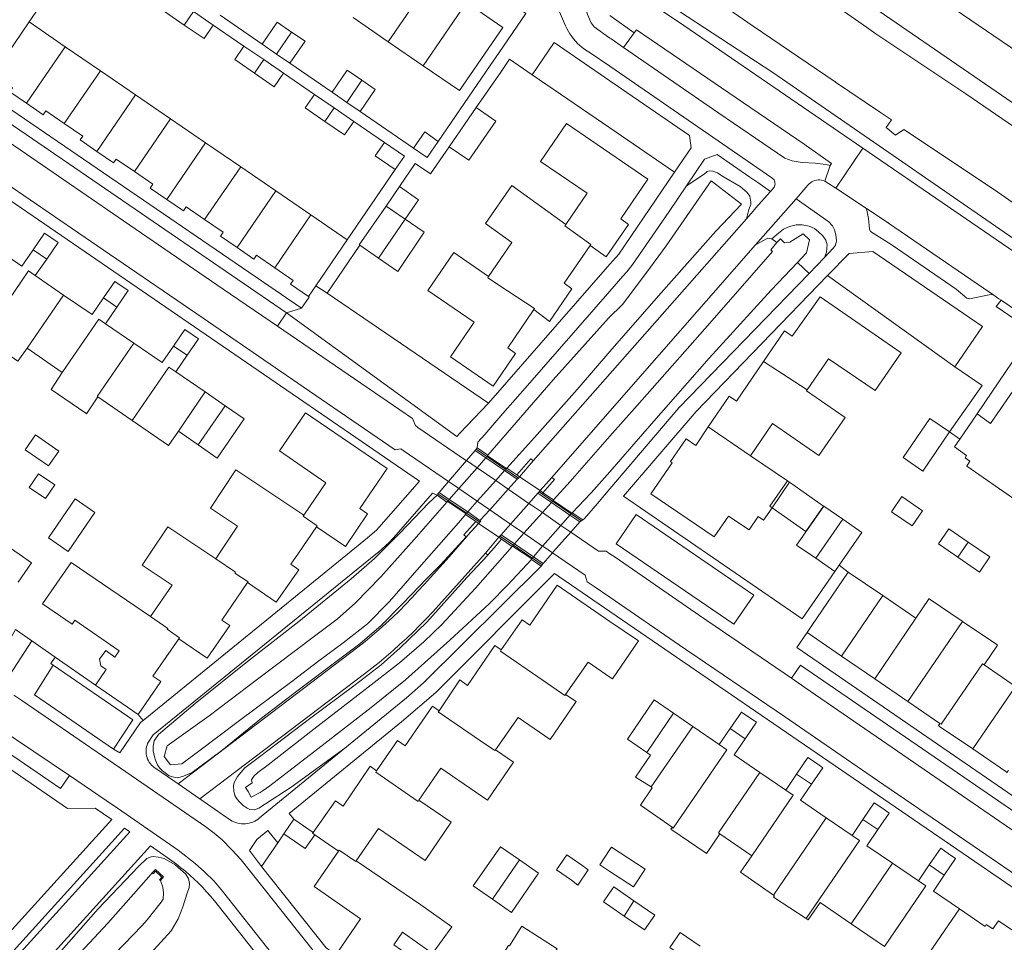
# Model space of a CAD drawing. Header units: metres. Extents: x 89888 to 94270, y 464165 to 468904.
# Tile 338 of 369: x 92925 to 93050, y 467701 to 467818. Entities that reach past the tile are written whole.
import ezdxf

# ---------------------------------------------------------------- set-up
doc = ezdxf.new("R2010")
doc.units = ezdxf.units.M
for name, color, linetype, lineweight in [('B_BEBOUWINGSGRENS_0', 251, 'CONTINUOUS', 13), ('B_LUIFEL_1', 251, 'CONTINUOUS', 13), ('B_TUSSENMUUR_0', 251, 'CONTINUOUS', 13), ('G_GRENS_ALGEMEEN_0', 251, 'CONTINUOUS', 13), ('K_KUNSTWERKGRENS_0', 251, 'CONTINUOUS', 13), ('K_KUNSTWERKGRENS_1', 251, 'CONTINUOUS', 13), ('Q_BALUSTRADE_LIJN_1', 251, 'CONTINUOUS', 13), ('T_CULTUURGRENS_0', 251, 'CONTINUOUS', 13), ('T_HEK_LIJN_0', 251, 'CONTINUOUS', 13), ('V_WEGGRENS_0', 251, 'CONTINUOUS', 13), ('V_WEGGRENS_1', 251, 'CONTINUOUS', 13), ('W_KADEMUUR_30CM_LIJN_0', 251, 'CONTINUOUS', 13), ('W_WALBESCHERMING_LIJN_0', 251, 'CONTINUOUS', 13), ('W_WATERGRENS_0', 251, 'CONTINUOUS', 13)]:
    doc.layers.add(name, color=color, linetype=linetype, lineweight=lineweight)

msp = doc.modelspace()

# ---------------------------------------------------------------- linework, layer by layer
at = {"layer": 'B_BEBOUWINGSGRENS_0'}
for p, q in [((92947.18, 467818.81), (92949.68, 467817.09)), ((92921.73, 467810.82), (92926.32, 467817.51)), ((92926.32, 467817.51), (92930.91, 467814.35)), ((92967.41, 467818.03), (92971.88, 467814.97)), ((92971.88, 467814.97), (92976.33, 467811.92)), ((92930.91, 467814.35), (92935.37, 467811.3)), ((92953.58, 467814.43), (92956.08, 467812.71)), ((92957.71, 467813.41), (92955.88, 467814.66)), ((92956.08, 467812.71), (92958.59, 467810.99)), ((92959.41, 467812.24), (92957.71, 467813.41)), ((92935.37, 467811.3), (92939.82, 467808.25)), ((92939.82, 467808.25), (92944.27, 467805.21)), ((92962.52, 467808.3), (92965.02, 467806.59)), ((92966.63, 467807.29), (92964.78, 467808.57)), ((92965.02, 467806.59), (92967.52, 467804.87)), ((92968.31, 467806.14), (92966.63, 467807.29)), ((92979.62, 467801.67), (92983.05, 467806.62)), ((92944.27, 467805.21), (92948.71, 467802.16)), ((92948.71, 467802.16), (92953.17, 467799.11)), ((92953.17, 467799.11), (92957.62, 467796.07)), ((92971.6, 467794.15), (92973.3, 467796.62)), ((92957.62, 467796.07), (92962.07, 467793.02)), ((92962.07, 467793.02), (92966.68, 467789.87)), ((92966.68, 467789.87), (92962.71, 467784.05)), ((92970.64, 467787.53), (92968.26, 467789.17)), ((92927.11, 467785.33), (92928.55, 467787.43)), ((92930.7, 467782.86), (92927.11, 467785.33)), ((92962.71, 467784.05), (92961.77, 467782.67)), ((92936.02, 467779.22), (92937.46, 467781.32)), ((92939.6, 467776.76), (92936.02, 467779.22)), ((92926.06, 467776.11), (92930.51, 467773.05)), ((92944.93, 467773.11), (92946.37, 467775.22)), ((92948.64, 467770.57), (92944.93, 467773.11)), ((92935.04, 467769.95), (92939.41, 467766.95)), ((92951.19, 467768.83), (92948.64, 467770.57)), ((93044.4, 467764.61), (93046.58, 467767.8)), ((92945.26, 467765.61), (92947.76, 467763.87)), ((93022.51, 467759.3), (93017.82, 467762.47)), ((92929.59, 467758.79), (92927.52, 467760.2)), ((93020.57, 467755.87), (93022.77, 467759.12)), ((93022.73, 467759.15), (93022.51, 467759.3)), ((92934.67, 467755.31), (92932.17, 467757.02)), ((93038.35, 467753.59), (93039.65, 467755.49)), ((93028.54, 467747.82), (93026.11, 467749.49)), ((93029.09, 467748.62), (93028.54, 467747.82)), ((93044.13, 467749.63), (93046.88, 467747.74)), ((93025.61, 467740.96), (93030.24, 467747.74)), ((93030.24, 467747.74), (93034.62, 467744.75)), ((93034.62, 467744.75), (93038.79, 467741.9)), ((93025.01, 467740.08), (93025.61, 467740.96)), ((93029.38, 467737.09), (93025.01, 467740.08)), ((93033.59, 467734.21), (93029.38, 467737.09)), ((93047.46, 467735.98), (93051.45, 467733.25)), ((93037.8, 467731.33), (93033.59, 467734.21)), ((92940.17, 467729.68), (92934.75, 467733.4)), ((93041.85, 467728.56), (93037.8, 467731.33)), ((93010.51, 467728.17), (93008.05, 467729.85)), ((93013.88, 467725.87), (93010.51, 467728.17)), ((93015.26, 467727.89), (93013.88, 467725.87)), ((93022.3, 467720.1), (93019.03, 467722.34)), ((93023.68, 467722.13), (93022.3, 467720.1)), ((92958.63, 467714.54), (92959.9, 467716.39)), ((92959.9, 467716.39), (92962.35, 467714.7)), ((93030.72, 467714.35), (93027.45, 467716.58)), ((93032.1, 467716.37), (93030.72, 467714.35)), ((92965.57, 467712.37), (92962.55, 467714.44)), ((93013.94, 467714.55), (93017.99, 467711.78)), ((93039.14, 467708.59), (93035.87, 467710.83)), ((93040.52, 467710.61), (93039.14, 467708.59)), ((93030.62, 467703.14), (93034.84, 467700.26))]:
    msp.add_line(p, q, dxfattribs=at)
for points in [[(92946, 467817.09), (92943.5, 467818.81), (92944.68, 467820.53)], [(92976.33, 467811.92), (92980.9, 467808.79), (92986.43, 467816.78), (92981.82, 467819.94)], [(92955.88, 467814.66), (92957.79, 467817.46), (92959.62, 467816.21)], [(92949.68, 467817.09), (92948.51, 467815.38), (92946, 467817.09)], [(92959.62, 467816.21), (92961.33, 467815.03), (92959.41, 467812.24)], [(92954.91, 467810.99), (92952.4, 467812.71), (92953.58, 467814.43)], [(92964.78, 467808.57), (92966.69, 467811.36), (92968.54, 467810.09)], [(92925.99, 467807.17), (92923.87, 467808.62), (92924.21, 467809.12), (92921.73, 467810.82)], [(92958.59, 467810.99), (92957.41, 467809.27), (92954.91, 467810.99)], [(92968.54, 467810.09), (92970.22, 467808.94), (92968.31, 467806.14)], [(92963.84, 467804.87), (92961.34, 467806.58), (92962.52, 467808.3)], [(92930.78, 467804.61), (92928.45, 467806.21), (92928.11, 467805.72), (92925.99, 467807.17)], [(92983.05, 467806.62), (92985.51, 467804.91), (92982.09, 467799.96), (92979.62, 467801.67)], [(92967.52, 467804.87), (92966.34, 467803.16), (92963.84, 467804.87)], [(92934.9, 467801.07), (92932.78, 467802.52), (92933.12, 467803.01), (92930.78, 467804.61)], [(93000, 467800.86), (92994.49, 467804.62), (92991.19, 467799.78), (92997.1, 467795.76), (92994.4, 467791.79)], [(92975.1, 467801.49), (92976.52, 467803.57), (92978.21, 467802.35)], [(92978.21, 467802.35), (92976.81, 467800.32), (92975.1, 467801.49)], [(92972.76, 467798.76), (92970.23, 467800.5), (92971.4, 467802.21)], [(92971.4, 467802.21), (92973.93, 467800.48), (92972.76, 467798.76)], [(92939.68, 467798.52), (92937.36, 467800.11), (92937.02, 467799.62), (92934.9, 467801.07)], [(92997.5, 467789.16), (92999.52, 467787.69), (93000, 467788.38), (93002.37, 467791.81), (93001.39, 467792.52), (93004.83, 467797.57), (93000, 467800.86)], [(92943.79, 467794.98), (92941.68, 467796.42), (92942.02, 467796.92), (92939.68, 467798.52)], [(92973.3, 467796.62), (92975.73, 467794.95), (92974.04, 467792.48)], [(92994.4, 467791.79), (92987.54, 467796.76), (92984.23, 467791.93), (92987.55, 467789.53), (92984.61, 467785.23)], [(92948.59, 467792.42), (92946.24, 467794.03), (92945.9, 467793.53), (92943.79, 467794.98)], [(92968.26, 467789.17), (92968.21, 467789.21), (92971.6, 467794.15)], [(92952.7, 467788.88), (92950.59, 467790.32), (92950.93, 467790.82), (92948.59, 467792.42)], [(92974.04, 467792.48), (92976.42, 467790.84), (92973.08, 467785.86), (92970.64, 467787.53)], [(92928.55, 467787.43), (92929.99, 467789.53), (92928.27, 467790.71), (92926.83, 467788.61)], [(92926.83, 467788.61), (92925.38, 467786.51), (92921.79, 467788.97)], [(92957.49, 467786.33), (92955.15, 467787.93), (92954.82, 467787.43), (92952.7, 467788.88)], [(92990.33, 467781.01), (92992.34, 467779.52), (92995.17, 467783.66), (92994.21, 467784.37), (92997.5, 467789.16)], [(92984.61, 467785.23), (92980.18, 467788.26), (92976.89, 467783.44), (92982.76, 467779.42), (92979.76, 467775.03), (92985.19, 467771.33), (92988.02, 467775.47), (92987.05, 467776.17), (92990.33, 467781.01)], [(92961.77, 467782.67), (92959.49, 467784.23), (92959.83, 467784.72), (92957.49, 467786.33)], [(92937.46, 467781.32), (92938.9, 467783.43), (92937.18, 467784.6), (92935.74, 467782.5)], [(92935.74, 467782.5), (92934.3, 467780.4), (92930.7, 467782.86)], [(93025.02, 467770.83), (93027.74, 467774.79), (93033.64, 467770.74), (93036.95, 467775.55), (93026.67, 467782.65), (93023.14, 467777.64), (93022.14, 467778.31), (93019.5, 467774.44)], [(92920.48, 467777.51), (92924.9, 467774.47), (92926.06, 467776.11)], [(92946.37, 467775.22), (92947.81, 467777.32), (92946.09, 467778.5), (92944.64, 467776.4)], [(92944.64, 467776.4), (92943.2, 467774.29), (92939.6, 467776.76)], [(93019.5, 467774.44), (93016.07, 467769.41), (93015.13, 467770.04), (93012.48, 467766.15)], [(92930.51, 467773.05), (92929.14, 467770.89), (92933.51, 467767.89), (92933.61, 467767.82), (92935.04, 467769.95)], [(93046.58, 467767.8), (93048.28, 467766.57), (93051.96, 467771.91), (93059.38, 467766.84)], [(93017.82, 467762.47), (93020.64, 467766.57), (93026.52, 467762.52), (93029.83, 467767.33), (93024.93, 467770.71), (93025.02, 467770.83)], [(92947.76, 467763.87), (92950.19, 467762.2), (92953.62, 467767.16), (92951.19, 467768.83)], [(92961.18, 467754.96), (92963.98, 467759.04), (92958.09, 467763.09), (92961.4, 467767.91), (92971.75, 467760.86), (92968.26, 467755.79), (92969.26, 467755.13), (92966.47, 467751), (92962.8, 467753.48)], [(92939.41, 467766.95), (92944.01, 467763.8), (92945.26, 467765.61)], [(93012.48, 467766.15), (93010.88, 467763.8), (93009.67, 467764.63), (93007.69, 467761.75), (93007.91, 467761.6), (93005.21, 467757.66), (93013.24, 467752.19), (93015.05, 467754.84), (93017.65, 467753.08), (93018.81, 467754.78), (93019.5, 467754.3), (93020.57, 467755.87)], [(93043.07, 467765.51), (93040.6, 467767.21), (93037.21, 467762.26), (93039.71, 467760.53), (93043.07, 467765.51)], [(93054.41, 467759.58), (93052.61, 467757.05), (93051.92, 467757.51), (93051.51, 467756.85), (93045.29, 467761.18), (93045.66, 467761.79), (93045.06, 467762.22), (93045.24, 467762.5), (93043.72, 467763.62), (93044.4, 467764.61)], [(92927.52, 467760.2), (92926.34, 467758.47), (92928.41, 467757.06), (92929.59, 467758.79)], [(92950.01, 467749.4), (92950.41, 467750), (92952.77, 467753.55), (92949.32, 467755.84), (92952.56, 467760.7), (92961.18, 467754.96)], [(93022.77, 467759.12), (93022.77, 467759.12), (93022.73, 467759.15)], [(92932.17, 467757.02), (92928.77, 467752.06), (92931.27, 467750.35), (92934.67, 467755.31)], [(93039.65, 467755.49), (93037.02, 467757.3), (93035.71, 467755.39), (93038.35, 467753.59)], [(93026.11, 467749.49), (93023.68, 467751.17), (93027.12, 467756.1), (93029.53, 467754.44)], [(93029.53, 467754.44), (93031.96, 467752.77), (93029.09, 467748.62)], [(92941.71, 467742.1), (92944.47, 467746.07), (92940.66, 467748.6), (92941.59, 467750), (92943.9, 467753.46), (92949.1, 467750), (92950.01, 467749.4)], [(92962.8, 467753.48), (92960.41, 467750), (92959.53, 467748.72), (92960.52, 467748.04), (92957.67, 467743.91), (92954.04, 467746.41)], [(93045.43, 467751.53), (93042.99, 467753.21), (93041.69, 467751.3), (93044.13, 467749.63)], [(92920.25, 467749.67), (92920.47, 467750), (92921.95, 467752.15), (92921.99, 467752.12), (92925.07, 467750), (92926.63, 467748.93), (92924.94, 467746.46)], [(93046.88, 467747.74), (93048.18, 467749.65), (93045.43, 467751.53)], [(92934.75, 467733.4), (92936.11, 467735.39), (92935.42, 467735.86), (92935.27, 467736.68), (92936.04, 467737.78), (92937.19, 467736.97), (92937.74, 467737.77), (92932.12, 467741.62), (92931.79, 467741.14), (92928.04, 467743.73), (92931.66, 467748.97), (92941.71, 467742.1)], [(92954.04, 467746.41), (92950.77, 467741.64), (92951.77, 467740.95), (92948.92, 467736.81), (92945.32, 467739.27)], [(92986.22, 467737.86), (92988.86, 467741.69), (92989.86, 467740.99), (92993.29, 467746.07), (93000, 467741.48)], [(93038.79, 467741.9), (93040.49, 467744.37), (93040.52, 467744.35), (93044.7, 467741.5), (93044.74, 467741.47)], [(93000, 467741.48), (93003.62, 467739.01), (93000.33, 467734.19), (93000, 467734.41), (92997.23, 467736.31), (92994.38, 467732.22)], [(93044.74, 467741.47), (93048.96, 467738.62), (93049.18, 467738.47), (93047.46, 467735.98)], [(92945.32, 467739.27), (92942.03, 467734.53), (92943.02, 467733.85), (92940.17, 467729.68)], [(92978.34, 467730.16), (92980.95, 467734.06), (92981.93, 467733.35), (92985.39, 467738.42), (92986.22, 467737.86)], [(92994.38, 467732.22), (92995.71, 467731.32), (92995.62, 467731.2), (92992.41, 467726.5), (92988.35, 467729.28), (92985.49, 467725.22)], [(93008.05, 467729.85), (93005.6, 467731.52), (93002.22, 467726.55), (93004.67, 467724.88)], [(92970.39, 467722.52), (92973.06, 467726.4), (92974.04, 467725.7), (92977.49, 467730.75), (92978.34, 467730.16)], [(93017.15, 467726.59), (93018.59, 467728.7), (93017.64, 467729.35), (93016.7, 467729.99), (93015.26, 467727.89)], [(93046.02, 467725.32), (93041.83, 467728.18), (93041.67, 467728.29), (93041.85, 467728.56)], [(93019.03, 467722.34), (93015.77, 467724.57), (93017.15, 467726.59)], [(92985.49, 467725.22), (92987.78, 467723.65), (92987.69, 467723.53), (92984.48, 467718.83), (92978.56, 467722.87), (92975.77, 467718.8)], [(93050.56, 467722.6), (93050.37, 467722.34), (93050.21, 467722.45), (93046.02, 467725.32)], [(93004.67, 467724.88), (93005.16, 467724.54), (93003.24, 467721.74), (93005.24, 467720.5)], [(93025.57, 467720.84), (93027.01, 467722.94), (93026.06, 467723.59), (93025.12, 467724.23), (93023.68, 467722.13)], [(92962.35, 467714.7), (92965.17, 467718.74), (92966.17, 467718.05), (92969.57, 467723.12), (92970.39, 467722.52)], [(93005.24, 467720.5), (93005.38, 467720.4), (93003.86, 467718.2), (93007.91, 467715.38)], [(93027.45, 467716.58), (93024.19, 467718.81), (93025.57, 467720.84)], [(92975.77, 467718.8), (92979.86, 467716.01), (92976.56, 467711.19), (92970.64, 467715.24), (92967.83, 467711.14)], [(93033.99, 467715.08), (93035.43, 467717.18), (93034.48, 467717.83), (93033.54, 467718.47), (93032.1, 467716.37)], [(93007.91, 467715.38), (93007.75, 467715.14), (93007.87, 467715.06), (93012.08, 467712.18), (93012.24, 467712.07), (93013.94, 467714.55)], [(93035.87, 467710.83), (93032.61, 467713.05), (93033.99, 467715.08)], [(92962.55, 467714.44), (92961.34, 467712.68), (92958.63, 467714.54)], [(92988.52, 467711.24), (92986.12, 467712.92), (92982.66, 467707.97), (92985.11, 467706.26)], [(93000, 467712.55), (92998.73, 467710.62), (93000, 467709.79), (93003, 467707.82), (93004.46, 467710.06), (93000.2, 467712.85), (93000, 467712.55)], [(93042.42, 467709.32), (93043.86, 467711.42), (93042.91, 467712.07), (93041.96, 467712.72), (93040.52, 467710.61)], [(92965.55, 467699.25), (92965.34, 467699.4), (92968.34, 467703.76), (92962.5, 467707.89), (92965.57, 467712.37)], [(92985.11, 467706.26), (92987.53, 467704.57), (92990.94, 467709.55), (92988.52, 467711.24)], [(92996.43, 467710.59), (92994.53, 467711.89), (92993.23, 467709.99), (92995.13, 467708.69), (92995.95, 467708.06), (92997.26, 467709.98), (92996.43, 467710.59)], [(93017.99, 467711.78), (93016.55, 467709.67), (93020.74, 467706.78)], [(92967.83, 467711.14), (92976.03, 467705.54), (92979.93, 467702.76), (92977.51, 467699.37), (92973.68, 467702.1), (92972.57, 467700.49), (92973.57, 467699.81), (92970.74, 467695.67)], [(93044.33, 467705.04), (93041.04, 467707.29), (93042.42, 467709.32)], [(93003.05, 467706.06), (93000.48, 467707.82), (93000, 467707.11), (92999.18, 467705.92), (93000, 467705.36), (93001.82, 467704.12)], [(93020.74, 467706.78), (93020.88, 467706.68), (93020.76, 467706.54), (93024.89, 467703.8)], [(93001.82, 467704.12), (93004.38, 467702.36), (93005.68, 467704.26), (93003.05, 467706.06)], [(93024.89, 467703.8), (93025.15, 467703.64), (93026.67, 467705.84), (93030.62, 467703.14)], [(93051.54, 467700.5), (93052.24, 467701.55), (93049.28, 467703.52), (93048.57, 467702.51), (93047.73, 467703.04), (93047.59, 467702.82), (93044.33, 467705.04)], [(92991.61, 467697.57), (92993.29, 467699.99), (92988.83, 467702.83), (92987.28, 467700.33), (92987.14, 467700.41), (92982.15, 467692.57), (92982.21, 467692.53), (92986.61, 467689.73)], [(93011.46, 467700.3), (93008.91, 467702.04), (93007.62, 467700.15), (93010.23, 467698.36)]]:
    msp.add_lwpolyline(points, dxfattribs=at)
at = {"layer": 'B_LUIFEL_1'}
for p, q in [((93022.73, 467759.15), (93022.51, 467759.3)), ((93022.51, 467759.3), (93022.51, 467759.3)), ((93022.77, 467759.12), (93022.73, 467759.15))]:
    msp.add_line(p, q, dxfattribs=at)
for points in [[(92925.82, 467763.25), (92928.79, 467761.19), (92930.11, 467763.08), (92927.14, 467765.15), (92925.82, 467763.25)], [(93022.51, 467759.3), (93020.27, 467756.08), (93020.57, 467755.87)], [(93020.57, 467755.87), (93024.87, 467752.88), (93027.11, 467756.1), (93022.77, 467759.12)]]:
    msp.add_lwpolyline(points, dxfattribs=at)
at = {"layer": 'B_TUSSENMUUR_0'}
for p, q in [((92977.37, 467822.98), (92971.88, 467814.97)), ((92981.82, 467819.94), (92976.33, 467811.92)), ((92946, 467817.09), (92947.18, 467818.81)), ((92959.62, 467816.21), (92957.71, 467813.41)), ((92925.99, 467807.17), (92930.91, 467814.35)), ((92956.08, 467812.71), (92954.91, 467810.99)), ((92930.78, 467804.61), (92935.37, 467811.3)), ((92968.54, 467810.09), (92966.63, 467807.29)), ((92934.9, 467801.07), (92939.82, 467808.25)), ((92965.02, 467806.59), (92963.84, 467804.87)), ((92939.68, 467798.52), (92944.27, 467805.21)), ((92943.79, 467794.98), (92948.71, 467802.16)), ((92953.17, 467799.11), (92948.59, 467792.42)), ((92957.62, 467796.07), (92952.7, 467788.88)), ((92971.6, 467794.15), (92974.04, 467792.48)), ((92962.07, 467793.02), (92957.49, 467786.33)), ((92974.04, 467792.48), (92970.64, 467787.53)), ((92928.55, 467787.43), (92926.83, 467788.61)), ((92926.06, 467776.11), (92930.7, 467782.86)), ((92935.74, 467782.5), (92937.46, 467781.32)), ((92944.64, 467776.4), (92946.37, 467775.22)), ((93019.5, 467774.44), (93025.02, 467770.83)), ((92948.64, 467770.57), (92945.26, 467765.61)), ((92951.19, 467768.83), (92947.76, 467763.87)), ((93012.48, 467766.15), (93017.82, 467762.47)), ((93026.11, 467749.49), (93029.53, 467754.44)), ((93045.43, 467751.53), (93044.13, 467749.63)), ((93034.62, 467744.75), (93029.38, 467737.09)), ((93038.79, 467741.9), (93033.59, 467734.21)), ((93044.74, 467741.47), (93037.8, 467731.33)), ((93051.45, 467733.25), (93046.02, 467725.32)), ((93008.05, 467729.85), (93004.67, 467724.88)), ((93010.51, 467728.17), (93005.24, 467720.5)), ((93015.26, 467727.89), (93017.15, 467726.59)), ((93023.68, 467722.13), (93025.57, 467720.84)), ((93020.74, 467706.78), (93027.45, 467716.58)), ((93032.1, 467716.37), (93033.99, 467715.08)), ((92988.52, 467711.24), (92985.11, 467706.26)), ((93035.87, 467710.83), (93030.62, 467703.14)), ((93040.52, 467710.61), (93042.42, 467709.32)), ((93001.82, 467704.12), (93003.05, 467706.06)), ((93044.33, 467705.04), (93039.06, 467697.37))]:
    msp.add_line(p, q, dxfattribs=at)
for points in [[(92994.4, 467791.79), (92994.3, 467791.65), (92997.59, 467789.29), (92997.5, 467789.16)], [(92920.48, 467777.51), (92926.24, 467785.92), (92927.11, 467785.33)], [(92984.61, 467785.23), (92984.5, 467785.06), (92987.02, 467783.39), (92990.42, 467781.14), (92990.33, 467781.01)], [(92930.51, 467773.05), (92935.15, 467779.81), (92936.02, 467779.22)], [(92935.04, 467769.95), (92934.96, 467770.01), (92939.6, 467776.76)], [(92944.93, 467773.11), (92944.05, 467773.71), (92939.41, 467766.95)], [(92962.8, 467753.48), (92962.88, 467753.6), (92961.08, 467754.81), (92961.18, 467754.96)], [(92950.01, 467749.4), (92952.51, 467747.73), (92952.43, 467747.6), (92954.1, 467746.49), (92954.04, 467746.41)], [(92941.71, 467742.1), (92943.92, 467740.59), (92943.85, 467740.49), (92945.41, 467739.41), (92945.32, 467739.27)], [(92986.22, 467737.86), (92986.11, 467737.7), (92991.52, 467734), (92994.3, 467732.1), (92994.38, 467732.22)], [(93047.46, 467735.98), (93047.26, 467736.11), (93042.02, 467728.45), (93041.85, 467728.56)], [(92985.49, 467725.22), (92985.4, 467725.1), (92983.6, 467726.33), (92978.23, 467730), (92978.34, 467730.16)], [(93013.88, 467725.87), (93014.82, 467725.22), (93008.03, 467715.29), (93007.91, 467715.38)], [(92970.39, 467722.52), (92970.29, 467722.37), (92975.69, 467718.67), (92975.77, 467718.8)], [(93019.03, 467722.34), (93013.78, 467714.66), (93013.94, 467714.55)], [(93022.3, 467720.1), (93023.24, 467719.46), (93017.99, 467711.78)], [(92962.35, 467714.7), (92962.29, 467714.62), (92962.55, 467714.44)], [(93030.72, 467714.35), (93031.66, 467713.7), (93024.89, 467703.8)], [(92967.83, 467711.14), (92967.77, 467711.04), (92965.65, 467712.49), (92965.57, 467712.37)], [(93039.14, 467708.59), (93040.09, 467707.94), (93034.84, 467700.26)]]:
    msp.add_lwpolyline(points, dxfattribs=at)
at = {"layer": 'G_GRENS_ALGEMEEN_0'}
for p, q in [((92984.53, 467762.54), (92983.15, 467763.49)), ((92988.19, 467760.07), (92986.93, 467760.91)), ((92988.19, 467760.07), (92988.54, 467759.83)), ((92978.07, 467757.48), (92979.33, 467756.6)), ((92991.16, 467758.07), (92991.51, 467757.8)), ((92992.86, 467756.88), (92991.51, 467757.8)), ((92981.69, 467755.05), (92982.98, 467754.14)), ((92996.55, 467754.35), (92995.21, 467755.27)), ((92982.98, 467754.14), (92983.32, 467753.89)), ((92981.79, 467752.19), (92981.76, 467752.22)), ((92985.92, 467752.16), (92986.26, 467751.9)), ((92986.26, 467751.9), (92987.61, 467750.98)), ((92990.06, 467749.34), (92991.3, 467748.48))]:
    msp.add_line(p, q, dxfattribs=at)
for points in [[(92990.28, 467761.83), (92989.99, 467762.08), (92988.19, 467760.07)], [(92991.51, 467757.8), (92992.98, 467759.46), (92992.65, 467759.74)], [(92982.98, 467754.14), (92981.49, 467752.46), (92981.76, 467752.22)], [(92984.5, 467749.89), (92984.6, 467750), (92985.32, 467750.83), (92986.26, 467751.9)], [(92943, 467708.63), (92943.38, 467709.08), (92942.35, 467710.02), (92941.95, 467709.61)]]:
    msp.add_lwpolyline(points, dxfattribs=at)
at = {"layer": 'K_KUNSTWERKGRENS_0'}
for p, q in [((92982.9, 467763.14), (92981.8, 467761.87)), ((92981.8, 467761.87), (92979.52, 467759.22)), ((92985.51, 467759.33), (92986.63, 467760.6)), ((92979.52, 467759.22), (92978.33, 467757.84)), ((92983.18, 467756.72), (92985.51, 467759.33)), ((92978.33, 467757.84), (92979.63, 467756.95)), ((92987.11, 467758.23), (92984.76, 467755.63)), ((92989.73, 467756.45), (92990.87, 467757.73)), ((92981.97, 467755.36), (92983.18, 467756.72)), ((92987.39, 467753.82), (92989.73, 467756.45)), ((92992.57, 467756.55), (92991.43, 467755.28)), ((92984.76, 467755.63), (92983.52, 467754.27)), ((92991.43, 467755.28), (92989.09, 467752.66)), ((92993.79, 467753.66), (92994.93, 467754.96)), ((92986.19, 467752.47), (92987.39, 467753.82)), ((92991.47, 467751.02), (92993.79, 467753.66)), ((92996.2, 467754.1), (92995.06, 467752.8)), ((92995.06, 467752.8), (92992.85, 467750.33)), ((92990.3, 467749.69), (92991.47, 467751.02)), ((92992.71, 467750.17), (92991.53, 467748.84)), ((92992.72, 467750.17), (92992.71, 467750.17)), ((92992.85, 467750.33), (92992.72, 467750.17))]:
    msp.add_line(p, q, dxfattribs=at)
for points in [[(92984.26, 467762.23), (92984.15, 467762.3), (92982.9, 467763.14)], [(92989.09, 467752.66), (92988.2, 467751.65), (92987.89, 467751.3)]]:
    msp.add_lwpolyline(points, dxfattribs=at)
at = {"layer": 'K_KUNSTWERKGRENS_1'}
for p, q in [((92984.39, 467762.39), (92984.26, 467762.23)), ((92984.49, 467762.49), (92984.39, 467762.39)), ((92986.88, 467760.85), (92984.49, 467762.49)), ((92986.63, 467760.6), (92986.78, 467760.76)), ((92988.25, 467759.5), (92986.63, 467760.6)), ((92986.78, 467760.76), (92986.88, 467760.85)), ((92987.11, 467758.23), (92988.25, 467759.5)), ((92992.57, 467756.55), (92990.87, 467757.73)), ((92979.48, 467756.77), (92979.43, 467756.72)), ((92979.43, 467756.72), (92981.77, 467755.14)), ((92979.63, 467756.95), (92979.48, 467756.77)), ((92979.63, 467756.95), (92979.5, 467756.76)), ((92992.73, 467756.73), (92992.57, 467756.55)), ((92992.8, 467756.82), (92992.73, 467756.73)), ((92995.17, 467755.22), (92992.8, 467756.82)), ((92981.77, 467755.14), (92981.82, 467755.19)), ((92981.77, 467755.14), (92981.82, 467755.19)), ((92981.82, 467755.19), (92981.97, 467755.36)), ((92981.82, 467755.19), (92981.97, 467755.36)), ((92981.97, 467755.36), (92983.52, 467754.27)), ((92994.93, 467754.96), (92995.09, 467755.13)), ((92994.93, 467754.96), (92995.09, 467755.13)), ((92996.2, 467754.1), (92994.93, 467754.96)), ((92995.09, 467755.13), (92995.17, 467755.22)), ((92995.09, 467755.13), (92995.17, 467755.22)), ((92986.19, 467752.47), (92987.89, 467751.3)), ((92987.75, 467751.14), (92987.66, 467751.03)), ((92987.89, 467751.3), (92987.75, 467751.14)), ((92987.66, 467751.03), (92990.1, 467749.4)), ((92990.1, 467749.4), (92990.17, 467749.51)), ((92990.1, 467749.4), (92990.17, 467749.51)), ((92990.17, 467749.51), (92990.3, 467749.69)), ((92990.17, 467749.51), (92990.3, 467749.69)), ((92990.3, 467749.69), (92991.53, 467748.84))]:
    msp.add_line(p, q, dxfattribs=at)
msp.add_lwpolyline([(92979.5, 467756.76), (92979.46, 467756.7), (92981.77, 467755.14)], dxfattribs=at)
at = {"layer": 'Q_BALUSTRADE_LIJN_1'}
for p, q in [((92984.39, 467762.39), (92983.02, 467763.32)), ((92984.39, 467762.38), (92984.39, 467762.39)), ((92986.78, 467760.76), (92984.39, 467762.38)), ((92988.4, 467759.66), (92986.78, 467760.76)), ((92986.78, 467760.76), (92986.78, 467760.76)), ((92978.19, 467757.65), (92979.48, 467756.77)), ((92992.73, 467756.73), (92991.01, 467757.9)), ((92979.48, 467756.77), (92979.5, 467756.76)), ((92979.48, 467756.77), (92979.48, 467756.77)), ((92979.5, 467756.76), (92981.82, 467755.19)), ((92992.73, 467756.73), (92992.73, 467756.73)), ((92995.09, 467755.13), (92992.73, 467756.73)), ((92981.82, 467755.19), (92981.82, 467755.19)), ((92981.82, 467755.19), (92983.48, 467754.06)), ((92995.09, 467755.13), (92995.09, 467755.13)), ((92996.32, 467754.29), (92995.09, 467755.13)), ((92986.04, 467752.29), (92987.75, 467751.14)), ((92987.75, 467751.14), (92987.75, 467751.14)), ((92990.17, 467749.51), (92990.17, 467749.51)), ((92990.17, 467749.51), (92991.42, 467748.67))]:
    msp.add_line(p, q, dxfattribs=at)
msp.add_lwpolyline([(92987.75, 467751.14), (92989.44, 467750), (92990.17, 467749.51)], dxfattribs=at)
at = {"layer": 'T_CULTUURGRENS_0'}
for p, q in [((93020.55, 467790), (93021.18, 467789.52)), ((93023.79, 467786.98), (93025.26, 467785.6)), ((92929.61, 467736.95), (92934.75, 467733.4)), ((92940.17, 467729.68), (92940.77, 467728.94)), ((92937.85, 467724.8), (92937.01, 467725.3)), ((92938.41, 467715.28), (92939.12, 467714.8))]:
    msp.add_line(p, q, dxfattribs=at)
for points in [[(93117.84, 467743.73), (93115.67, 467745.58), (93097.69, 467758.2), (93075.15, 467773.62), (93055.34, 467787.17), (93037.17, 467799.69), (93020.67, 467811.06), (93005.39, 467821.11), (93001.61, 467823.96)], [(92981.76, 467752.22), (92978.51, 467748.64), (92977.46, 467747.59), (92976.77, 467746.91), (92973.73, 467743.76), (92970.98, 467740.95), (92968.28, 467738.66), (92965.76, 467736.72), (92960.45, 467732.77), (92955.79, 467729.22), (92950.75, 467725.12), (92946.99, 467722.34), (92945.89, 467721.85), (92945.18, 467721.67), (92944.66, 467721.72), (92944.07, 467721.91), (92943.25, 467722.53), (92942.85, 467722.93), (92942.61, 467723.29), (92942.35, 467723.89), (92942.23, 467724.32), (92942.08, 467725.09), (92942.06, 467725.62), (92942.19, 467726.35), (92942.74, 467727.13), (92947.39, 467731.07), (92954.04, 467736.41), (92960.54, 467741.47), (92967.19, 467746.88), (92970.14, 467749.48), (92973.33, 467752.66), (92977.02, 467756.52), (92978.07, 467757.48)], [(92929.37, 467735.92), (92929.07, 467736.14), (92929.61, 467736.95)], [(92937.01, 467725.3), (92939.47, 467729.01), (92929.37, 467735.92)], [(92940.77, 467728.94), (92940.45, 467728.68), (92937.85, 467724.8)], [(92908.89, 467684.37), (92908.46, 467685.09), (92909.34, 467685.65), (92910.21, 467686.22), (92911.06, 467686.8), (92911.9, 467687.41), (92912.73, 467688.03), (92913.54, 467688.68), (92914.34, 467689.33), (92915.16, 467690.06), (92915.96, 467690.81), (92916.76, 467691.57), (92917.53, 467692.34), (92918.3, 467693.13), (92919.04, 467693.94), (92938.41, 467715.28)], [(92939.12, 467714.8), (92919.93, 467693.7), (92919.19, 467692.9), (92918.44, 467692.12), (92917.68, 467691.35), (92916.91, 467690.59), (92916.12, 467689.84), (92915.32, 467689.11), (92914.51, 467688.4), (92913.75, 467687.77), (92912.97, 467687.16), (92912.18, 467686.57), (92911.37, 467685.99), (92910.56, 467685.43), (92909.73, 467684.89), (92908.89, 467684.37)], [(92946.66, 467708.26), (92946.54, 467708.89), (92946.14, 467709.46), (92944.85, 467710.62), (92943.47, 467711.41), (92942.71, 467711.6), (92942.05, 467711.66), (92941.8, 467711.64), (92941.24, 467711.41), (92940.19, 467710.4), (92935.08, 467705.04), (92929.48, 467698.72)], [(92928.79, 467685.52), (92928.94, 467685.76), (92931.22, 467688.17), (92934.27, 467691.39), (92937.42, 467694.75), (92941.74, 467699.36), (92944.36, 467702.25), (92945.25, 467703.76), (92945.82, 467705.31), (92946.37, 467707.01), (92946.64, 467707.73), (92946.66, 467708.26)]]:
    msp.add_lwpolyline(points, dxfattribs=at)
at = {"layer": 'T_HEK_LIJN_0'}
msp.add_line((93043.75, 467773.76), (93027.62, 467785.32), dxfattribs=at)
at = {"layer": 'V_WEGGRENS_0'}
for p, q in [((92926.32, 467817.51), (92933.64, 467828.18)), ((93052.96, 467812.83), (93032.24, 467826.95)), ((92955.88, 467814.66), (92950.54, 467818.33)), ((93003.09, 467816.1), (93000, 467818.3)), ((92949.68, 467817.09), (92953.58, 467814.43)), ((93001.71, 467814.26), (93003.09, 467816.1)), ((93003.38, 467816.5), (93003.09, 467816.1)), ((92990.15, 467810.8), (92992.95, 467814.89)), ((92992.95, 467814.89), (93000, 467810.04)), ((92985.96, 467813.63), (92984.83, 467811.98)), ((92987.26, 467812.75), (92990.15, 467810.8)), ((92964.78, 467808.57), (92959.41, 467812.24)), ((92984.83, 467811.98), (92978.21, 467802.35)), ((92958.59, 467810.99), (92962.52, 467808.3)), ((93000, 467810.04), (93010.09, 467803.1)), ((92960.89, 467781.18), (92920.38, 467808.87)), ((92975.1, 467801.49), (92968.31, 467806.14)), ((92967.52, 467804.87), (92971.4, 467802.21)), ((93028.67, 467796.4), (93032.08, 467801.47)), ((92916.2, 467800.15), (92975.84, 467759.27)), ((92972.76, 467798.76), (92966.68, 467789.87)), ((93027.26, 467797.32), (93027.94, 467799.27)), ((93027.26, 467797.32), (93028.67, 467796.4)), ((93028.67, 467796.4), (93032.54, 467793.85)), ((93023.61, 467795.04), (93018.49, 467789.21)), ((93017.32, 467792.52), (92990.28, 467761.83)), ((92964.13, 467783.09), (92968.26, 467789.17)), ((93027.21, 467787.62), (93028.38, 467788.83)), ((93027.21, 467787.62), (93025.26, 467785.6)), ((93027.62, 467785.32), (93030.34, 467788.12)), ((93000, 467786.78), (92984.59, 467769.17)), ((92964.13, 467783.09), (92962.71, 467784.05)), ((92984.59, 467769.17), (92964.13, 467783.09)), ((92960.89, 467781.18), (92958.98, 467780.61)), ((93059.15, 467775.67), (93049.64, 467782.22)), ((92958.98, 467780.61), (92957.84, 467778.93)), ((93043.75, 467773.76), (93047.22, 467771.39)), ((93047.22, 467771.39), (93043.07, 467765.51)), ((93046.58, 467767.8), (93048.45, 467770.55)), ((93043.07, 467765.51), (93044.4, 467764.61)), ((92982.9, 467763.14), (92983.02, 467763.32)), ((92983.02, 467763.32), (92983.15, 467763.49)), ((92990.28, 467761.83), (92988.54, 467759.83)), ((92988.4, 467759.66), (92988.25, 467759.5)), ((92988.54, 467759.83), (92988.4, 467759.66)), ((92988.54, 467759.83), (92991.16, 467758.07)), ((92991.16, 467758.07), (92992.65, 467759.74)), ((92977.51, 467757.75), (92978.07, 467757.48)), ((92978.07, 467757.48), (92978.19, 467757.65)), ((92978.19, 467757.65), (92978.33, 467757.84)), ((92989.73, 467756.45), (92987.11, 467758.23)), ((92990.87, 467757.73), (92991.01, 467757.9)), ((92991.01, 467757.9), (92991.16, 467758.07)), ((93024.39, 467741.8), (93001.73, 467757.38)), ((92984.76, 467755.63), (92987.39, 467753.82)), ((93003.35, 467755.05), (93000.81, 467751.34)), ((92983.48, 467754.06), (92983.32, 467753.89)), ((92983.32, 467753.89), (92985.92, 467752.16)), ((92996.55, 467754.35), (92996.2, 467754.1)), ((92986.04, 467752.29), (92986.19, 467752.47)), ((92984.2, 467750.15), (92985.92, 467752.16)), ((92985.92, 467752.16), (92986.04, 467752.29)), ((92992.72, 467750.17), (92992.72, 467750.17)), ((92991.42, 467748.67), (92991.3, 467748.48)), ((92991.53, 467748.84), (92991.42, 467748.67)), ((93030.24, 467747.74), (93029.09, 467748.62)), ((93028.54, 467747.82), (93024.39, 467741.8)), ((92926.65, 467739.02), (92924.59, 467740.46)), ((92929.61, 467736.95), (92926.65, 467739.02)), ((92931.46, 467721.95), (92921.55, 467728.59)), ((92945.23, 467720.87), (92947.97, 467718.98)), ((92957.89, 467713.43), (92958.63, 467714.54)), ((92955.82, 467710.39), (92954.26, 467712.45)), ((92957.89, 467713.43), (92955.82, 467710.39))]:
    msp.add_line(p, q, dxfattribs=at)
for points in [[(92937.58, 467854.01), (92989.33, 467818.55), (92985.96, 467813.63)], [(93012.29, 467833.88), (93098.41, 467774.77), (93115.45, 467763.2)], [(93032.08, 467801.47), (93009.37, 467817.05), (93001.67, 467822.25), (93001.11, 467822.66), (93000.65, 467823.17)], [(92992.14, 467821.72), (92992.38, 467821.42), (92992.59, 467821.1), (92992.79, 467820.77), (92992.97, 467820.43), (92993.13, 467820.08), (92993.26, 467819.72), (92993.37, 467819.35), (92994.38, 467817)], [(93001.71, 467814.26), (93000.16, 467815.33), (93000, 467815.44), (92998, 467816.85), (92997.62, 467817.38), (92997.14, 467818.44), (92996.96, 467819.16), (92996.9, 467819.94)], [(92994.38, 467817), (92994.55, 467816.64), (92994.73, 467816.29), (92994.93, 467815.96), (92995.15, 467815.64), (92995.39, 467815.33), (92995.64, 467815.03), (92995.91, 467814.75), (92996.2, 467814.48), (92996.5, 467814.23), (92996.82, 467814), (92997.15, 467813.78), (92997.48, 467813.59), (93000, 467811.86), (93020.54, 467797.73), (93020.64, 467797.65), (93020.74, 467797.55), (93020.82, 467797.45), (93020.88, 467797.33), (93020.92, 467797.2), (93020.94, 467797.07)], [(93027.94, 467799.27), (93028.1, 467799.52), (93024.64, 467801.99), (93016, 467807.87), (93003.38, 467816.5)], [(93027.94, 467799.27), (93027.4, 467799.41), (93026.03, 467799.58), (93024.38, 467799.65), (93023.13, 467799.86), (93022.17, 467800.22), (93013.81, 467805.91), (93001.71, 467814.26)], [(92983.05, 467806.62), (92986.16, 467811.1), (92987.26, 467812.75)], [(93008.19, 467798.46), (93000, 467804.07), (92990.15, 467810.8)], [(92958.98, 467780.61), (92919.72, 467807.44), (92918.59, 467805.74)], [(92918.59, 467805.74), (92925.97, 467800.72), (92938.3, 467792.27), (92950.96, 467783.61), (92957.84, 467778.93)], [(93010.09, 467803.1), (93010.3, 467801.53), (93008.19, 467798.46)], [(92973.3, 467796.62), (92975.3, 467799.54), (92977.24, 467798.21), (92979.62, 467801.67)], [(93100.71, 467754.52), (93100.68, 467754.54), (93032.08, 467801.47)], [(93013.62, 467800.67), (93012.02, 467800.11), (93009.71, 467796.71)], [(93020.39, 467796.01), (93018.78, 467797.12), (93017.77, 467797.81), (93013.62, 467800.67)], [(93009.71, 467796.71), (93011.97, 467798.19), (93012.35, 467798.54), (93012.63, 467798.61), (93013.04, 467798.56), (93013.64, 467798.34), (93014.2, 467797.99), (93016.52, 467796.61)], [(93008.19, 467798.46), (93001.12, 467788.06), (93000, 467786.78)], [(93023.61, 467795.04), (93025.12, 467796.79), (93025.27, 467796.95), (93025.43, 467797.08), (93025.61, 467797.2), (93025.8, 467797.29), (93026, 467797.37), (93026.21, 467797.42), (93026.42, 467797.45), (93026.63, 467797.45), (93026.84, 467797.43), (93027.05, 467797.39), (93027.26, 467797.32)], [(92979.52, 467759.22), (92973.79, 467763.16), (92973.47, 467763.36), (92972.75, 467763.22), (92961.07, 467771.23), (92948.41, 467779.91), (92935.72, 467788.6), (92923.38, 467797.04)], [(93001.66, 467785.27), (93002.15, 467785.82), (93002.78, 467786.61), (93003.31, 467787.31), (93007.52, 467793.47), (93009.71, 467796.71)], [(93016.52, 467796.61), (93017.43, 467795.85), (93017.74, 467795.39), (93017.85, 467794.9), (93017.88, 467794.65), (93017.87, 467794.33), (93017.64, 467793.72), (93017.32, 467792.52)], [(93020.94, 467797.07), (93020.95, 467796.94), (93020.93, 467796.8), (93020.89, 467796.68), (93020.84, 467796.55), (93020.77, 467796.44), (93020.68, 467796.34), (93020.39, 467796.01)], [(93017.32, 467792.52), (93018.17, 467793.49), (93018.53, 467793.9), (93020.33, 467795.94), (93020.39, 467796.01)], [(93028.25, 467791.63), (93027.79, 467792.14), (93023.61, 467795.04)], [(93048.59, 467782.92), (93047.41, 467783.73), (93034.55, 467792.53), (93032.54, 467793.85)], [(93032.54, 467793.85), (93032.65, 467793.42), (93032.79, 467792.58), (93032.95, 467791.21), (93033.04, 467790.92), (93035.68, 467789.27), (93035.81, 467789.17), (93043.93, 467783.61), (93045.28, 467782.46), (93045.63, 467782.37), (93048.1, 467782.87), (93048.59, 467782.92)], [(93020.55, 467790), (93021.37, 467790.7), (93022.03, 467791.2), (93022.78, 467791.54), (93023.64, 467791.76), (93024.41, 467791.78), (93025.26, 467791.58), (93025.95, 467791.28), (93026.46, 467790.89), (93027.01, 467790.39), (93027.4, 467789.8)], [(93028.38, 467788.83), (93028.61, 467789.17), (93028.73, 467789.74), (93028.68, 467790.48), (93028.5, 467791.15), (93028.25, 467791.63)], [(93018.49, 467789.21), (93020.05, 467790.07), (93020.55, 467790)], [(92992.65, 467759.74), (93000, 467768.12), (93018.49, 467789.21)], [(93027.4, 467789.8), (93027.55, 467789.23), (93027.53, 467788.82), (93027.48, 467788.29), (93027.21, 467787.62)], [(93030.34, 467788.12), (93033.37, 467788.37), (93047.25, 467778.88), (93043.75, 467773.76)], [(92986.42, 467767.85), (92989.56, 467771.38), (93000, 467783.37), (93001.66, 467785.27)], [(93025.26, 467785.6), (93008.76, 467768.58), (93000, 467758.29)], [(93001.73, 467757.38), (93010.93, 467768.1), (93027.62, 467785.32)], [(92961.77, 467782.67), (92961.87, 467782.6), (92960.89, 467781.18)], [(93048.59, 467782.92), (93049.35, 467782.4), (93049.64, 467782.22)], [(93049.64, 467782.22), (93049.02, 467781.39), (93058.58, 467774.86), (93059.15, 467775.67)], [(92958.98, 467780.61), (92980.59, 467764.93), (92980.97, 467765.33), (92984.59, 467769.17)], [(92957.84, 467778.93), (92963.58, 467774.99), (92974.96, 467767.23), (92975.32, 467766.31), (92975.64, 467766.08), (92981.7, 467761.94), (92981.8, 467761.87)], [(93048.45, 467770.55), (93051.92, 467775.65), (93098.42, 467743.82)], [(92983.15, 467763.49), (92983.23, 467764.2), (92984.15, 467765.2), (92986.42, 467767.85)], [(92975.84, 467759.27), (92970.38, 467753.04), (92969.26, 467752.08), (92966.7, 467750), (92940.77, 467728.94)], [(92941.28, 467724.24), (92941.22, 467724.45), (92941.18, 467724.68), (92941.16, 467724.9), (92941.16, 467725.13), (92941.18, 467725.35), (92941.22, 467725.57), (92941.28, 467725.79), (92941.36, 467726), (92942.06, 467727.12), (92970.32, 467750), (92970.63, 467750.26), (92971.11, 467750.67), (92971.57, 467751.09), (92972.02, 467751.53), (92972.46, 467751.99), (92972.88, 467752.45), (92977.51, 467757.75)], [(93000, 467758.29), (92998.42, 467756.43), (92996.79, 467754.51), (92996.55, 467754.35)], [(93000.81, 467751.34), (93015.71, 467741.12), (93018.26, 467744.83), (93003.35, 467755.05)], [(92983.32, 467753.89), (92981.99, 467752.41), (92981.79, 467752.19)], [(92983.52, 467754.27), (92983.61, 467754.21), (92983.48, 467754.06)], [(92995.06, 467752.8), (92998.57, 467750.39), (92999.52, 467750.4), (93000, 467750.06), (93000.65, 467749.61), (93011.38, 467742.23), (93023.04, 467734.27)], [(92981.79, 467752.19), (92979.61, 467749.66), (92976.42, 467746.17), (92975.65, 467745.31), (92974.87, 467744.46), (92974.06, 467743.62), (92973.25, 467742.8), (92972.42, 467742), (92971.57, 467741.21), (92970.71, 467740.44), (92969.83, 467739.68), (92968.94, 467738.94), (92968.04, 467738.22), (92945.23, 467720.87)], [(92984.2, 467750.15), (92978.31, 467743.55), (92977.52, 467742.69), (92976.72, 467741.84), (92975.9, 467741), (92975.07, 467740.18), (92974.23, 467739.37), (92973.37, 467738.58), (92972.49, 467737.8), (92971.6, 467737.04), (92970.71, 467736.29), (92969.79, 467735.56), (92968.87, 467734.85), (92947.97, 467718.98)], [(92966.37, 467725.4), (92959.55, 467720.48), (92955.47, 467717.79), (92954.91, 467717.6), (92954.32, 467717.62), (92953.97, 467717.8), (92953.49, 467718.14), (92952.99, 467718.64), (92952.68, 467719), (92952.42, 467719.43), (92952.29, 467719.96), (92952.25, 467720.62), (92952.33, 467721.04), (92952.74, 467721.83), (92953.69, 467722.92), (92955.37, 467724.19), (92956.6, 467725.13), (92961.91, 467729.15), (92967.68, 467733.43), (92970.99, 467735.98), (92973.4, 467738.14), (92976.76, 467741.39), (92981.85, 467747.06), (92984.5, 467749.89)], [(92984.5, 467749.89), (92984.37, 467750), (92984.2, 467750.15)], [(93063.13, 467700.68), (93063.03, 467700.92), (93062.92, 467701.16), (93062.79, 467701.38), (93062.63, 467701.6), (93062.47, 467701.8), (93062.28, 467701.99), (93062.09, 467702.16), (93061.87, 467702.31), (93061.65, 467702.45), (93061.42, 467702.57), (93059.91, 467703.58), (93046.88, 467712.49), (93033.95, 467721.32), (93022.13, 467729.43), (93008.83, 467738.49), (93000, 467744.54), (92998.01, 467745.91), (92997.1, 467746.52), (92996.85, 467747.33), (92992.72, 467750.17)], [(92959.9, 467716.39), (92959.3, 467717.13), (92973.57, 467728.75), (92977.9, 467732.46), (92992.99, 467747.54)], [(92991.3, 467748.48), (92976.36, 467733.7), (92974.21, 467731.8), (92966.37, 467725.4)], [(92992.99, 467747.54), (93000, 467742.74), (93061.72, 467700.49), (93063.61, 467669.93), (93063.7, 467668.43), (93065.17, 467644.97)], [(92924.59, 467740.46), (92922.07, 467735.98), (92923.88, 467734.7), (92926.65, 467739.02)], [(93072.29, 467709.94), (93072.17, 467710.02), (93069.8, 467706.53), (93023.72, 467738.17), (93025.01, 467740.08)], [(92929.37, 467735.92), (92927.02, 467732.17), (92937.01, 467725.3)], [(93060.71, 467708.44), (93061.86, 467710.12), (93024.19, 467735.94), (93023.04, 467734.27)], [(93023.04, 467734.27), (93024.74, 467733.11), (93036.47, 467725.04), (93049.46, 467716.12), (93060.71, 467708.44)], [(92963.52, 467698.27), (92960.19, 467702.46), (92953.21, 467711.25), (92952.04, 467712.54), (92950.8, 467713.77), (92949.8, 467714.64), (92948.73, 467715.44), (92938.58, 467722.41), (92925.4, 467731.44), (92924.39, 467732.13)], [(92921.55, 467728.59), (92920.47, 467727.01), (92930.3, 467720.29), (92931.46, 467721.95)], [(92893.56, 467708.61), (92898.21, 467709.45), (92896.38, 467718.95), (92901.24, 467719.82), (92900.49, 467724.22), (92917.31, 467727.26), (92931.19, 467717.78), (92934.71, 467717.81), (92936.8, 467716.38)], [(92953.76, 467715.83), (92954.01, 467715.85), (92954.25, 467715.9), (92954.49, 467715.97), (92954.72, 467716.05), (92954.94, 467716.16), (92955.16, 467716.28), (92955.37, 467716.42), (92955.56, 467716.57), (92966.37, 467725.4)], [(92945.23, 467720.87), (92942.38, 467722.85), (92942.19, 467722.98), (92942.01, 467723.12), (92941.85, 467723.27), (92941.7, 467723.44), (92941.57, 467723.63), (92941.45, 467723.82), (92941.35, 467724.02), (92941.28, 467724.24)], [(92962.53, 467692.82), (92962.35, 467692.98), (92962.18, 467693.15), (92962.02, 467693.32), (92961.86, 467693.5), (92961.7, 467693.68), (92957.09, 467699.41), (92950.85, 467707.3), (92949.79, 467708.53), (92948.56, 467709.74), (92947.38, 467710.81), (92945.24, 467712.5), (92937.52, 467717.8), (92936.11, 467718.76), (92931.46, 467721.95)], [(92947.97, 467718.98), (92951.87, 467716.3), (92952.08, 467716.17), (92952.31, 467716.07), (92952.54, 467715.98), (92952.78, 467715.91), (92953.02, 467715.86), (92953.26, 467715.83), (92953.51, 467715.82), (92953.76, 467715.83)], [(92936.8, 467716.38), (92917.6, 467695.23)], [(92954.26, 467712.45), (92955.22, 467713.83), (92956.62, 467714.99), (92957.89, 467713.43)], [(92919.26, 467675.05), (92913.8, 467678.53), (92913.22, 467681.52), (92911.75, 467682.49), (92912.59, 467683.04), (92913.41, 467683.61), (92914.22, 467684.19), (92915.02, 467684.79), (92915.81, 467685.41), (92916.59, 467686.04), (92917.35, 467686.69), (92918.1, 467687.36), (92918.84, 467688.04), (92919.56, 467688.73), (92922.06, 467691.36), (92929.96, 467700.06), (92941.73, 467713.02)], [(92941.73, 467713.02), (92943.83, 467711.55), (92944.42, 467711.13), (92945.01, 467710.71), (92945.58, 467710.26), (92946.14, 467709.81), (92946.69, 467709.33), (92947.22, 467708.85), (92947.78, 467708.32), (92948.32, 467707.77), (92948.84, 467707.21), (92949.35, 467706.63), (92949.84, 467706.04), (92960.13, 467693.02), (92962.08, 467691.1)], [(92965.55, 467699.25), (92965.42, 467699.07), (92964.02, 467700.08), (92955.82, 467710.39)]]:
    msp.add_lwpolyline(points, dxfattribs=at)
at = {"layer": 'V_WEGGRENS_1'}
for p, q in [((92981.8, 467761.87), (92983.14, 467760.95)), ((92986.63, 467760.6), (92984.26, 467762.23)), ((92983.14, 467760.95), (92985.51, 467759.33)), ((92979.52, 467759.22), (92980.83, 467758.32)), ((92985.51, 467759.33), (92987.11, 467758.23)), ((92980.83, 467758.32), (92983.18, 467756.72)), ((92979.63, 467756.95), (92981.97, 467755.36)), ((92983.18, 467756.72), (92984.76, 467755.63)), ((92994.93, 467754.96), (92992.57, 467756.55)), ((92991.43, 467755.28), (92993.79, 467753.66)), ((92993.79, 467753.66), (92995.05, 467752.8)), ((92995.05, 467752.8), (92996.2, 467754.1)), ((92989.09, 467752.66), (92991.47, 467751.02)), ((92992.85, 467750.33), (92995.05, 467752.8)), ((92987.89, 467751.3), (92990.3, 467749.69)), ((92991.53, 467748.84), (92992.71, 467750.17)), ((92992.71, 467750.17), (92992.72, 467750.17)), ((92992.71, 467750.17), (92992.71, 467750.17)), ((92992.72, 467750.17), (92992.85, 467750.33))]:
    msp.add_line(p, q, dxfattribs=at)
for points in [[(92989.73, 467756.45), (92990.07, 467756.21), (92991.43, 467755.28)], [(92987.39, 467753.82), (92987.76, 467753.57), (92989.09, 467752.66)], [(92991.47, 467751.02), (92991.6, 467750.94), (92992.71, 467750.17)]]:
    msp.add_lwpolyline(points, dxfattribs=at)
at = {"layer": 'W_KADEMUUR_30CM_LIJN_0'}
for points in [[(93022.15, 467789.47), (93021.64, 467789.98), (93021.18, 467789.52)], [(93021.18, 467789.52), (93020.43, 467788.59), (93020.63, 467788.4)]]:
    msp.add_lwpolyline(points, dxfattribs=at)
at = {"layer": 'W_WALBESCHERMING_LIJN_0'}
for p, q in [((92984.39, 467762.38), (92984.26, 467762.23)), ((92984.49, 467762.49), (92984.39, 467762.38)), ((92984.53, 467762.54), (92984.49, 467762.49)), ((92984.26, 467762.23), (92983.14, 467760.95)), ((92983.14, 467760.95), (92980.83, 467758.32)), ((92980.83, 467758.32), (92979.63, 467756.95)), ((92979.43, 467756.72), (92979.33, 467756.6)), ((92979.48, 467756.77), (92979.43, 467756.72)), ((92979.63, 467756.95), (92979.48, 467756.77))]:
    msp.add_line(p, q, dxfattribs=at)
for points in [[(93016.71, 467794.37), (93012.83, 467797.35), (93007.12, 467789.12), (93004.67, 467785.78), (93001.59, 467781.68), (92999.81, 467779.92), (92992.81, 467772.1), (92984.53, 467762.54)], [(92979.33, 467756.6), (92975.16, 467751.85), (92970.93, 467747.13), (92967.74, 467743.85), (92965.38, 467741.77), (92962.53, 467739.61), (92955.3, 467734.17), (92949.15, 467729.51), (92943.82, 467725.69), (92943.44, 467724.34)]]:
    msp.add_lwpolyline(points, dxfattribs=at)
at = {"layer": 'W_WATERGRENS_0'}
for p, q in [((93020.63, 467788.4), (93012.68, 467779.28)), ((92986.63, 467760.6), (92986.78, 467760.76)), ((92986.78, 467760.76), (92986.88, 467760.85)), ((92986.88, 467760.85), (92986.93, 467760.91)), ((92992.73, 467756.73), (92992.57, 467756.55)), ((92992.8, 467756.82), (92992.73, 467756.73)), ((92992.86, 467756.88), (92992.8, 467756.82)), ((92981.69, 467755.05), (92981.77, 467755.14)), ((92995.17, 467755.22), (92995.21, 467755.27)), ((92987.75, 467751.14), (92987.66, 467751.03)), ((92987.89, 467751.3), (92987.75, 467751.14)), ((92987.66, 467751.03), (92987.61, 467750.98)), ((92990.06, 467749.34), (92990.1, 467749.4)), ((92942.06, 467709.5), (92941.95, 467709.61))]:
    msp.add_line(p, q, dxfattribs=at)
for points in [[(93007.86, 467833.68), (93019.32, 467826.1), (93032.53, 467816.81)], [(93003.65, 467827.11), (93006.48, 467825.05), (93018.18, 467816.97), (93028.57, 467809.88)], [(93032.53, 467816.81), (93033.72, 467815.97), (93045.16, 467808.38), (93055.11, 467801.57), (93065.54, 467794.34), (93078.48, 467785.55), (93090.54, 467777.29), (93101.25, 467769.84), (93110.94, 467763.12)], [(93028.57, 467809.88), (93028.61, 467809.86), (93034.19, 467806.1), (93035.74, 467805.06), (93035.06, 467804.1), (93036.21, 467803.13), (93037.29, 467803.86), (93038.89, 467802.79), (93049.2, 467795.89), (93062.17, 467786.9), (93073.32, 467779.28), (93083.07, 467772.52), (93094.34, 467764.93), (93096.55, 467763.49), (93104.79, 467757.98), (93113.77, 467751.73), (93119.92, 467747.51), (93123.84, 467744.5), (93125.17, 467743.17), (93127.08, 467741)], [(92986.93, 467760.91), (92990.45, 467764.79), (92995.86, 467770.87), (93000, 467775.71), (93006.18, 467782.75), (93013.42, 467790.94), (93016.71, 467794.37)], [(93025.3, 467789.86), (93024.51, 467790.62), (93022.84, 467789.57), (93022.43, 467789.51), (93022.15, 467789.47)], [(93023.79, 467786.98), (93024.96, 467788.2), (93025.3, 467789.86)], [(92995.21, 467755.27), (92997.64, 467757.77), (93000, 467760.45), (93005.59, 467766.86), (93012.58, 467774.85), (93020.44, 467783.5), (93023.79, 467786.98)], [(93012.68, 467779.28), (93003.46, 467768.84), (93000, 467764.97), (92994.95, 467759.23), (92992.86, 467756.88)], [(92943.44, 467724.34), (92944.26, 467723.32), (92945.68, 467723.44), (92947.86, 467725.03), (92952.84, 467728.78), (92959.67, 467733.86), (92963.06, 467736.5), (92966.16, 467738.77), (92969.23, 467741.16), (92972.03, 467744), (92975.51, 467748), (92981.08, 467754.31), (92981.69, 467755.05)], [(92987.61, 467750.98), (92982.97, 467745.7), (92978.67, 467741.09), (92976.41, 467738.9), (92973.3, 467736.23)], [(92973.3, 467736.23), (92968.95, 467732.85), (92962.45, 467727.83), (92956.65, 467723.3), (92955.35, 467722.32), (92954.82, 467721.86), (92954.53, 467721.39), (92954.6, 467721.02), (92953.79, 467720.44), (92954.1, 467719.9), (92954.51, 467719.18), (92955.64, 467719.78), (92956.02, 467720.04), (92956.87, 467720.63), (92963.89, 467726.04), (92969.73, 467730.57), (92974.09, 467734.08), (92979.7, 467739.1), (92984.71, 467743.76), (92987.05, 467746.14), (92990.06, 467749.34)], [(92941.95, 467709.61), (92941.49, 467709.09), (92936.32, 467703.21), (92929.93, 467696.37), (92922.95, 467689.24), (92918.04, 467683.62), (92917.6, 467682.65), (92917.44, 467682.04), (92917.32, 467681.63), (92917.38, 467681.15), (92917.53, 467680.66), (92918.11, 467679.55), (92918.87, 467678.8), (92921.04, 467677.71)], [(92943, 467708.63), (92942.88, 467708.73), (92943.17, 467709.07), (92942.36, 467709.81), (92942.06, 467709.5)], [(92936.11, 467698.2), (92940.63, 467702.89), (92941.3, 467703.66), (92943.09, 467705.89), (92943.31, 467706.26), (92943.37, 467707.08), (92943.29, 467707.77), (92943, 467708.63)]]:
    msp.add_lwpolyline(points, dxfattribs=at)

doc.saveas('drawing.dxf')
